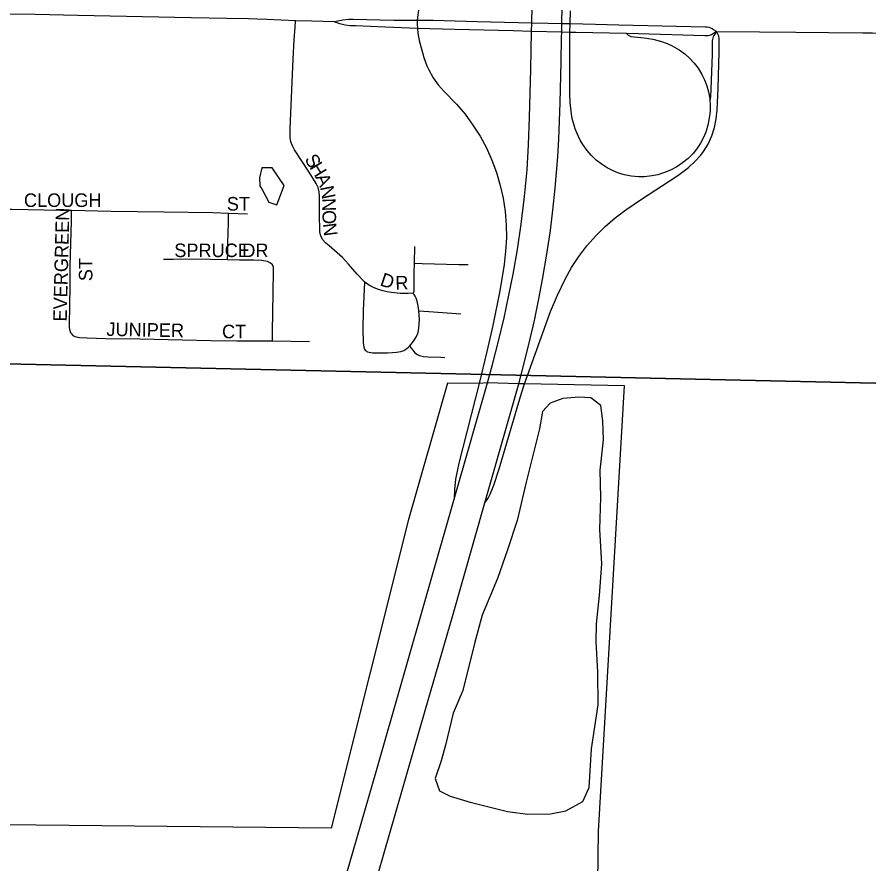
# Model space of a CAD drawing. Extents: x 1443599 to 1910620, y 1028088 to 1361369.
# Drawn here: x 1660044 to 1663185, y 1228128 to 1231250 of the extents above; entities that cross this region are included whole.
import ezdxf

# ---------------------------------------------------------------- set-up
doc = ezdxf.new("R2010")
doc.units = 0
for name, color, linetype in [('GM_X_City_Street', 7, 'Continuous'), ('GM_X_City_Street_Text', 7, 'Continuous'), ('GM_X_Corporation', 7, 'Continuous'), ('GM_X_Interchange_Ramps', 7, 'Continuous'), ('GM_X_Interstate_Route', 7, 'Continuous'), ('GM_X_Minor_Lake', 7, 'Continuous'), ('GM_X_Section', 7, 'Continuous'), ('GM_X_State_Route', 7, 'Continuous')]:
    doc.layers.add(name, color=color, linetype=linetype)

msp = doc.modelspace()

# ---------------------------------------------------------------- linework, layer by layer
at = {"layer": 'GM_X_City_Street'}
for points in [[(1661325.8, 1230273.4), (1661320.5, 1230277.9), (1661298.1, 1230301.7), (1661266.2, 1230339.1), (1661243.6, 1230362.8), (1661194.8, 1230406.4), (1661183, 1230416.5), (1661171.5, 1230428), (1661163.7, 1230442.2), (1661160.7, 1230458.2), (1661159.8, 1230523.8), (1661159.5, 1230589.3), (1661158.1, 1230605.6), (1661154.2, 1230621.4), (1661147.6, 1230636.3), (1661121.5, 1230678), (1661067.8, 1230760.3), (1661059.9, 1230774.7), (1661054, 1230789.9), (1661051.2, 1230805.9), (1661050.8, 1230838.6), (1661062.6, 1231094.3), (1661066.5, 1231165.8), (1661069.1, 1231211.9), (1661071.3, 1231236.1)], [(1659963.3, 1230542), (1660025, 1230541.5), (1660204.7, 1230538.1), (1660245.1, 1230537.2)], [(1660244.2, 1230083), (1660240.7, 1230089.9), (1660238.4, 1230098.2), (1660237.6, 1230106.1), (1660239, 1230194.8), (1660239.9, 1230250.8), (1660240.4, 1230333), (1660244.6, 1230497.4), (1660244.7, 1230504), (1660245.1, 1230537.2)], [(1660245.1, 1230537.2), (1660391.8, 1230533.8), (1660585.6, 1230531.1), (1660766.2, 1230528.8), (1660823.9, 1230526.8)], [(1660820.6, 1230355.5), (1660821.2, 1230380.9), (1660822, 1230417), (1660823.3, 1230490.8), (1660823.9, 1230526.8)], [(1660823.9, 1230526.8), (1660894.1, 1230524.3)], [(1661509.2, 1230342.4), (1661511, 1230404)], [(1660584.2, 1230357.7), (1660619.4, 1230357.4), (1660695.3, 1230357.9), (1660820.6, 1230355.5)], [(1660820.6, 1230355.5), (1660864.8, 1230354.7), (1660915.9, 1230354.9), (1660946.7, 1230353.6), (1660966.3, 1230350.2), (1660978, 1230344.1)], [(1660985.9, 1230056.5), (1660986.4, 1230090.7), (1660988.5, 1230232), (1660990.3, 1230317.2), (1660989.3, 1230327.2), (1660985.9, 1230336.7), (1660978, 1230344.1)], [(1661503.6, 1230231.9), (1661506.8, 1230235.9), (1661508.3, 1230238.6), (1661508.8, 1230241.4), (1661508.1, 1230305.4), (1661509.2, 1230342.4)], [(1661509.2, 1230342.4), (1661538.4, 1230341.6), (1661673.4, 1230337.7), (1661707.2, 1230337.5)], [(1661325.8, 1230273.4), (1661322.8, 1230218.5), (1661320.1, 1230168), (1661318.9, 1230100.2), (1661320.6, 1230049.6), (1661321.6, 1230040.9), (1661322.8, 1230033.3), (1661324.2, 1230029.3), (1661325.8, 1230025.3), (1661328.3, 1230021.8), (1661330.9, 1230019.2)], [(1661503.6, 1230231.9), (1661486, 1230230.2), (1661456.4, 1230230.9), (1661424.4, 1230234.4), (1661408.3, 1230237), (1661392.3, 1230240.7), (1661376.7, 1230245.4), (1661361.3, 1230251.1), (1661346.7, 1230258.3), (1661333.1, 1230267.3), (1661325.8, 1230273.4)], [(1661525.7, 1230167), (1661525.6, 1230168.4), (1661523.7, 1230184.7), (1661518.3, 1230207.3), (1661516.1, 1230213.8), (1661511.9, 1230221.3), (1661508.3, 1230226.4), (1661503.6, 1230231.9)], [(1661490.9, 1230037), (1661498.2, 1230045), (1661508, 1230058.1), (1661516.7, 1230071.9), (1661523, 1230087), (1661525.6, 1230103.1), (1661528, 1230134.7), (1661525.7, 1230167)], [(1661525.7, 1230167), (1661562.7, 1230164.4), (1661680.9, 1230156)], [(1660244.2, 1230083), (1660250.2, 1230076), (1660257.9, 1230071.9), (1660273.9, 1230068.6), (1660303.3, 1230066.6), (1660372.2, 1230065.3), (1660496.8, 1230063.1), (1660654.3, 1230059.4), (1660759.2, 1230056.9), (1660854.4, 1230056.1), (1660913.4, 1230056.6), (1660975.8, 1230056.6), (1660985.9, 1230056.5)], [(1660985.9, 1230056.5), (1661122.5, 1230053.8)], [(1661330.9, 1230019.2), (1661333.6, 1230017.4), (1661336.7, 1230015.8), (1661342.7, 1230014.2), (1661349.2, 1230012.8), (1661354.6, 1230012.1), (1661361.9, 1230011.7), (1661410.5, 1230011.9), (1661428.7, 1230012.7), (1661443.1, 1230014), (1661452, 1230015.5), (1661459.2, 1230017), (1661466.1, 1230018.8), (1661470.8, 1230020.9), (1661474.2, 1230023), (1661481.4, 1230028.2), (1661487.2, 1230032.9), (1661490.9, 1230037)], [(1661490.9, 1230037), (1661503.8, 1230021.4), (1661511.4, 1230012.2), (1661521.1, 1230005.6), (1661527.5, 1230002.1), (1661542.8, 1229998.6), (1661558.5, 1229997), (1661606.2, 1229996.1), (1661621.5, 1229994.9)]]:
    msp.add_lwpolyline(points, dxfattribs=at)
at = {"layer": 'GM_X_Corporation'}
msp.add_lwpolyline([(1662182.4, 1227779.1), (1662188.2, 1228248.4), (1662284.2, 1229890.4), (1661915.4, 1229897.3), (1661893.8, 1229897.9), (1661779.3, 1229900.8), (1661747.6, 1229899.1), (1661631.8, 1229900.5), (1661488, 1229397.3), (1661202.6, 1228259.5), (1659630.8, 1228275.7)], dxfattribs=at)
at = {"layer": 'GM_X_Interchange_Ramps'}
for points in [[(1661562.2, 1231362.8), (1661549.3, 1231344.3), (1661542.4, 1231333.1), (1661536.4, 1231322.2), (1661530.7, 1231304.1), (1661526.6, 1231288.2), (1661522, 1231259.3), (1661519.9, 1231236.9)], [(1662291.3, 1231188.5), (1662297.7, 1231182.2), (1662302.6, 1231179.8), (1662307, 1231178.4), (1662355.9, 1231173.3), (1662388.3, 1231167.8), (1662416.9, 1231160.7), (1662441.6, 1231151.8), (1662459.5, 1231143.8), (1662485, 1231128.9), (1662506.2, 1231113.4), (1662523.3, 1231098.2), (1662541.2, 1231079), (1662555, 1231060.7), (1662568.9, 1231038.4), (1662579.1, 1231017.8), (1662587.4, 1230996.4), (1662593.8, 1230974.3), (1662598.1, 1230948.5), (1662598.8, 1230940.4), (1662599.8, 1230928.9), (1662599.3, 1230902.6), (1662596.5, 1230876.5), (1662591.2, 1230850.8), (1662584.6, 1230828.8), (1662576, 1230807.5), (1662564, 1230784.2), (1662549.2, 1230762.5), (1662536.9, 1230747.2), (1662518.3, 1230728.7), (1662498.1, 1230711.9), (1662476.3, 1230697.2), (1662453.1, 1230684.9), (1662431.9, 1230676), (1662406.8, 1230668.4), (1662384.3, 1230663.7), (1662358.2, 1230660.8), (1662335.2, 1230660.6), (1662309.1, 1230662.7), (1662283.4, 1230667.8), (1662261.3, 1230674.3), (1662237.2, 1230684.6), (1662219.8, 1230693.7), (1662197.9, 1230708.2), (1662179.9, 1230722.5), (1662161, 1230740.7), (1662146, 1230758.1), (1662130.7, 1230779.4), (1662120.7, 1230796.3), (1662107.8, 1230822.9), (1662101.9, 1230838.1), (1662091.5, 1230876), (1662088.4, 1230892.1), (1662084, 1230934.6), (1662082.5, 1230967.2), (1662082.3, 1231016.6), (1662082.7, 1231192.9), (1662083.6, 1231224.1), (1662085.3, 1231272.2)], [(1661519.9, 1231236.9), (1661519.2, 1231224.1), (1661520.4, 1231207.9), (1661522.1, 1231190.5), (1661526.5, 1231163), (1661544.3, 1231100.1), (1661555.5, 1231069.4), (1661562.1, 1231054.5), (1661577.9, 1231026), (1661597, 1230999.5), (1661618.6, 1230975), (1661664, 1230928), (1661696.2, 1230891), (1661725.3, 1230851.6), (1661751.5, 1230810.2), (1661774.5, 1230767), (1661794.5, 1230722.2), (1661811.4, 1230676.2), (1661825.3, 1230629.2), (1661836.1, 1230581.4), (1661843.8, 1230533), (1661847.9, 1230484.2), (1661848.4, 1230435.2), (1661845.5, 1230386.3), (1661839.8, 1230337.6), (1661823.9, 1230240.8), (1661799, 1230112.4), (1661776.9, 1230017), (1661747.6, 1229899.1), (1661673.1, 1229605.1), (1661661.1, 1229546), (1661656.6, 1229508.2), (1661656.1, 1229472.6)], [(1662623, 1231195.7), (1662613.5, 1231181.5), (1662611.4, 1231176.8), (1662609.6, 1231171.8), (1662608.5, 1231166.3), (1662607.7, 1231160.5), (1662606.6, 1231112.8), (1662601.8, 1230984.1), (1662600.9, 1230955), (1662598.8, 1230940.4)]]:
    msp.add_lwpolyline(points, dxfattribs=at)
at = {"layer": 'GM_X_Interstate_Route'}
for points in [[(1661159.5, 1227746.9), (1661369.8, 1228472), (1661656.1, 1229472.6), (1661779.3, 1229900.8), (1661797.6, 1229968.4), (1661819.2, 1230054.5), (1661839.8, 1230140.8), (1661858, 1230224.3), (1661873.3, 1230301.7), (1661889.1, 1230392.4), (1661903.1, 1230486.7), (1661915.4, 1230587.9), (1661924.5, 1230686.1), (1661930.1, 1230778), (1661933.9, 1230879.8), (1661938.2, 1231057), (1661941.2, 1231196.5), (1661941.9, 1231227.4), (1661946, 1231414.5), (1661951, 1231729.6), (1661963.7, 1232313.9), (1661967.6, 1232583.2), (1661968.2, 1232615.2), (1661988.9, 1233696)], [(1662052, 1231173.6), (1662052.4, 1231193.7), (1662052.9, 1231224.9), (1662057.4, 1231478.7), (1662061.6, 1231717.9), (1662065, 1231944.9), (1662070.9, 1232191.2), (1662074.2, 1232352), (1662075.2, 1232398), (1662077.1, 1232480), (1662080.6, 1232637.6), (1662082.3, 1232726.2), (1662083.4, 1232798.5), (1662084.1, 1232843.6)], [(1661893.8, 1229897.9), (1661916.7, 1229983.8), (1661936, 1230063.5), (1661951.6, 1230130.6), (1661967.8, 1230211), (1661981.6, 1230281.8), (1661997.9, 1230375.5), (1662010.8, 1230463.1), (1662020, 1230537.9), (1662028.7, 1230619.4), (1662037.7, 1230733.9), (1662041.5, 1230799.4), (1662046.9, 1230933.8), (1662050.4, 1231084.7), (1662052, 1231173.6)], [(1661769.2, 1229459.1), (1661893.8, 1229897.9)], [(1661124.6, 1227219.3), (1661130.8, 1227239.7), (1661142.9, 1227279.4), (1661184.1, 1227415.2), (1661226.4, 1227556.6), (1661288.2, 1227777.8), (1661353.7, 1228015.2), (1661548.9, 1228693.4), (1661649.2, 1229040.3), (1661769.2, 1229459.1)]]:
    msp.add_lwpolyline(points, dxfattribs=at)
at = {"layer": 'GM_X_Minor_Lake'}
for p, q in [((1660939.2, 1230626.3), (1660947, 1230616.1)), ((1661731.6, 1228945.3), (1661688.3, 1228767.6))]:
    msp.add_line(p, q, dxfattribs=at)
for points in [[(1660947, 1230616.1), (1660972.2, 1230567.6), (1661002.1, 1230557), (1661029.5, 1230628.7), (1660984.5, 1230693.7), (1660946.4, 1230694.4), (1660937.7, 1230656.4), (1660939.2, 1230626.3)], [(1661688.3, 1228767.6), (1661652.6, 1228684), (1661624.4, 1228566.1), (1661607.4, 1228508.3), (1661586.1, 1228442.4), (1661601.3, 1228398), (1661641.1, 1228377.3), (1661715, 1228355.9), (1661852.8, 1228321.3), (1661926.9, 1228312), (1662011.1, 1228312.5), (1662067.5, 1228323.5), (1662130.4, 1228358.5), (1662153.4, 1228410.2), (1662162, 1228552.5), (1662186.9, 1228714.5), (1662185.1, 1228834.9), (1662179.1, 1228947.3), (1662180.3, 1229013.5), (1662192.2, 1229117.6), (1662200.3, 1229233.8), (1662192.6, 1229360.3), (1662196.7, 1229478.6), (1662194.5, 1229578.9), (1662206.5, 1229691), (1662203.8, 1229761.2), (1662196.8, 1229817.5), (1662159.2, 1229846.3), (1662115.1, 1229849.1), (1662056.8, 1229844.1), (1662010.3, 1229826.9), (1661981.7, 1229795.3), (1661970.5, 1229731.3), (1661920.8, 1229535.6), (1661888.2, 1229393.8), (1661852.1, 1229286.1), (1661816.1, 1229180.5), (1661759.5, 1229045.1), (1661731.6, 1228945.3)]]:
    msp.add_lwpolyline(points, dxfattribs=at)
at = {"layer": 'GM_X_Section'}
for points in [[(1658278.7, 1235264.2), (1663695.4, 1235129.4), (1663596.4, 1229891.8), (1658343.9, 1230008.1)], [(1663596.4, 1229891.8), (1663408.2, 1224571.7), (1658121.8, 1224660.7), (1658343.9, 1230008.1)]]:
    msp.add_lwpolyline(points, close=True, dxfattribs=at)
at = {"layer": 'GM_X_State_Route'}
for points in [[(1660965.8, 1231240), (1660929.5, 1231241.4), (1660897.7, 1231242.6), (1660817.9, 1231244.1), (1660686.6, 1231246.7), (1660267.8, 1231255.5), (1660110.6, 1231258.4), (1659959.9, 1231260.8), (1659806.2, 1231264.1), (1659600.7, 1231269.5), (1659399.5, 1231271.6), (1659139, 1231278.1), (1658879.7, 1231282.4), (1658581.8, 1231288.8), (1658445.5, 1231291), (1658347.3, 1231292.7), (1658260, 1231293.5), (1658029.4, 1231297.9), (1657787.9, 1231302.4), (1657659.6, 1231304.8), (1657607, 1231305.8)], [(1661214.4, 1231231.8), (1661131.6, 1231234.3), (1661071.3, 1231236.1), (1660965.8, 1231240)], [(1662176.8, 1231221.8), (1662083.6, 1231224.1), (1662052.9, 1231224.9), (1662002.4, 1231226.1), (1661941.9, 1231227.4), (1661741.3, 1231231.8), (1661578.1, 1231236.6), (1661519.9, 1231236.9), (1661432.9, 1231237.3), (1661283.8, 1231240.8), (1661266.5, 1231240.3), (1661245.8, 1231238), (1661214.4, 1231231.8)], [(1662623, 1231195.7), (1662605.2, 1231184.6), (1662600.1, 1231182.5), (1662597, 1231181.5), (1662592.8, 1231180.7), (1662587.3, 1231180.2), (1662580, 1231179.8), (1662335.3, 1231187.7), (1662291.3, 1231188.5), (1662104.2, 1231192.3), (1662082.7, 1231192.9), (1662052.4, 1231193.7), (1661941.2, 1231196.5), (1661873.3, 1231198.2), (1661658.7, 1231203.1), (1661520.4, 1231207.9), (1661402.2, 1231212), (1661292.2, 1231217.5), (1661272.6, 1231217.8), (1661253.6, 1231219.5), (1661234, 1231224), (1661214.4, 1231231.8)], [(1662623, 1231195.7), (1662611.6, 1231203), (1662607, 1231205.8), (1662601.8, 1231208.6), (1662596, 1231210.5), (1662588.9, 1231211.9), (1662582.2, 1231212.4), (1662475.4, 1231215.3), (1662263.3, 1231219.7), (1662176.8, 1231221.8)], [(1661915.4, 1229897.3), (1662010.9, 1230164), (1662036.5, 1230224.2), (1662065, 1230283.1), (1662089, 1230325.9), (1662115.7, 1230367.1), (1662145.3, 1230406.2), (1662177.8, 1230443), (1662212.7, 1230477.4), (1662249.8, 1230509.5), (1662288.8, 1230539.3), (1662342.7, 1230576.3), (1662480, 1230665.6), (1662519.5, 1230694.7), (1662543.8, 1230716.6), (1662565.6, 1230740.9), (1662575.4, 1230753.8), (1662592.7, 1230781.6), (1662606.5, 1230811.2), (1662616.3, 1230842.3), (1662622.5, 1230874.3), (1662626, 1230906.9), (1662629.2, 1230988.7), (1662632.6, 1231119.6), (1662633.2, 1231159.1), (1662632.6, 1231171.8), (1662631.3, 1231178.8), (1662629.4, 1231183.7), (1662623, 1231195.7)], [(1662623, 1231195.7), (1662781.7, 1231194.6)], [(1662781.7, 1231194.6), (1662915.6, 1231193.7), (1663035.7, 1231192.9), (1663162.8, 1231192)], [(1663162.8, 1231192), (1663198.7, 1231191.8), (1663411.4, 1231187.5), (1663549.1, 1231184.7)], [(1661769.2, 1229459.1), (1661780.8, 1229475.8), (1661790.2, 1229493.5), (1661801.9, 1229524.6), (1661821.5, 1229584.5), (1661904.5, 1229863), (1661915.4, 1229897.3)]]:
    msp.add_lwpolyline(points, dxfattribs=at)

# ---------------------------------------------------------------- texts
at = {"layer": 'GM_X_City_Street_Text'}
for s, rotation, p in [('S', 301.4697, (1661102.7, 1230725.7)), ('H', 301.4586, (1661121.1, 1230695.7)), ('A', 294.7858, (1661143.3, 1230659.5)), ('N', 281.3314, (1661160.8, 1230622.5)), ('CLOUGH', 0, (1660069.6, 1230549.5)), ('ST', 0, (1660817.6, 1230536.3)), ('N', 271.4425, (1661169.2, 1230581.6)), ('EVERGREEN', 88.6372, (1660227.4, 1230126.7)), ('O', 270.3716, (1661170.3, 1230537.9)), ('N', 277.2565, (1661171, 1230487.4)), ('SPRUCE', 0, (1660624, 1230364.7)), ('DR', 0, (1660874.8, 1230364.7)), ('ST', 90, (1660322.2, 1230276.1)), ('D', 342.0696, (1661379.6, 1230260.9)), ('R', 1.6261, (1661439.5, 1230244.8)), ('JUNIPER', 358.9955, (1660373.4, 1230074.3)), ('CT', 0, (1660800, 1230065.5))]:
    msp.add_text(s, height=50, rotation=rotation, dxfattribs=at).set_placement(p)

doc.saveas('drawing.dxf')
